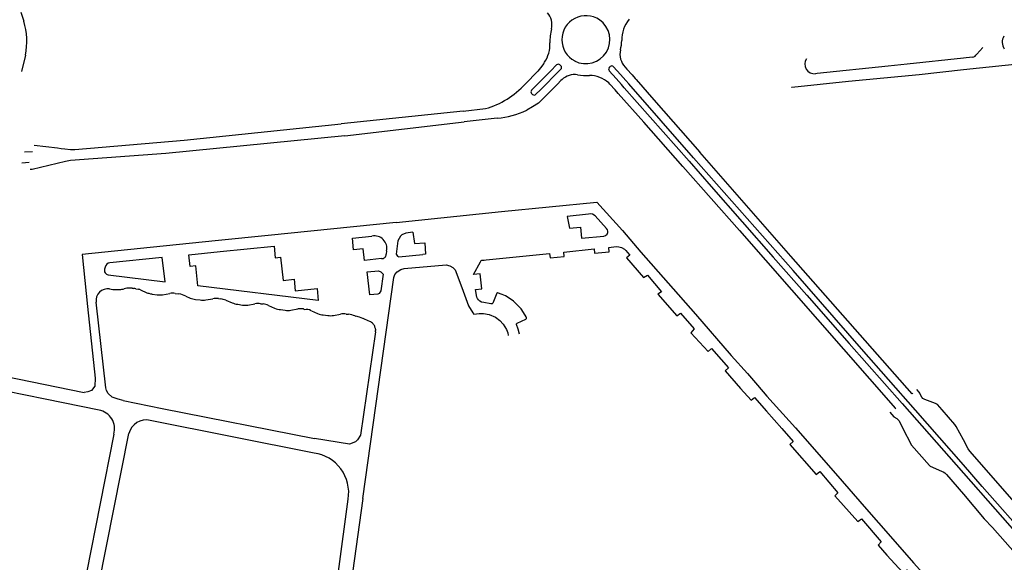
# Model space of a CAD drawing. Extents: x 148869 to 161638, y 453607 to 469810.
# Tile 1055 of 1056: x 159127.02 to 159131.15, y 459891.27 to 459893.55. Entities that reach past the tile are written whole.
import ezdxf

# ---------------------------------------------------------------- set-up
doc = ezdxf.new("R2010")
doc.units = 0
doc.layers.add('LKI_V01_KANTRIJWEG', color=252, linetype='CONTINUOUS')

msp = doc.modelspace()

# ---------------------------------------------------------------- linework, layer by layer
at = {"layer": 'LKI_V01_KANTRIJWEG'}
for p, q in [((159127.027, 459893.5811), (159127.0395, 459893.5432)), ((159127.027, 459893.5811), (159127.0395, 459893.5432)), ((159131.0645, 459893.4321), (159131.0394, 459893.4042)), ((159131.0645, 459893.4321), (159131.0394, 459893.4042)), ((159127.0462, 459893.4), (159127.0301, 459893.3322)), ((159127.0462, 459893.4), (159127.0301, 459893.3322)), ((159129.222, 459893.3651), (159129.2253, 459893.3708)), ((159129.222, 459893.3651), (159129.2253, 459893.3708)), ((159129.2758, 459893.3595), (159129.2517, 459893.3351)), ((159129.2758, 459893.3595), (159129.2517, 459893.3351)), ((159129.2899, 459893.36), (159129.2936, 459893.3558)), ((159129.2899, 459893.36), (159129.2936, 459893.3558)), ((159129.4974, 459893.3498), (159129.5008, 459893.353)), ((159129.4974, 459893.3498), (159129.5008, 459893.353)), ((159129.5151, 459893.3517), (159129.5442, 459893.3191)), ((159129.5151, 459893.3517), (159129.5442, 459893.3191)), ((159129.1437, 459893.2794), (159129.1965, 459893.3339)), ((159129.1437, 459893.2794), (159129.1965, 459893.3339)), ((159129.1706, 459893.2531), (159129.2235, 459893.3064)), ((159129.1706, 459893.2531), (159129.2235, 459893.3064)), ((159129.2235, 459893.3064), (159129.2371, 459893.3203)), ((159129.2235, 459893.3064), (159129.2371, 459893.3203)), ((159129.2371, 459893.3203), (159129.2517, 459893.3351)), ((159129.2371, 459893.3203), (159129.2517, 459893.3351)), ((159129.5442, 459893.3191), (159129.5664, 459893.2942)), ((159129.5442, 459893.3191), (159129.5664, 459893.2942)), ((159129.5664, 459893.2942), (159129.5788, 459893.2799)), ((159129.5664, 459893.2942), (159129.5788, 459893.2799)), ((159129.8499, 459892.9703), (159129.5788, 459893.2799)), ((159129.8499, 459892.9703), (159129.5788, 459893.2799)), ((159129.175, 459893.236), (159129.1711, 459893.2399)), ((159129.175, 459893.236), (159129.1711, 459893.2399)), ((159129.2082, 459893.2556), (159129.1893, 459893.2365)), ((159129.2082, 459893.2556), (159129.1893, 459893.2365)), ((159128.884, 459893.1654), (159128.9778, 459893.1766)), ((159128.884, 459893.1654), (159128.9778, 459893.1766)), ((159128.884, 459893.1654), (159128.3712, 459893.1127)), ((159128.884, 459893.1654), (159128.3712, 459893.1127)), ((159129.0265, 459893.1358), (159128.8876, 459893.1209)), ((159129.0265, 459893.1358), (159128.8876, 459893.1209)), ((159128.387, 459893.0619), (159128.8876, 459893.1209)), ((159128.387, 459893.0619), (159128.8876, 459893.1209)), ((159127.0765, 459892.9953), (159127.0426, 459892.9931)), ((159127.0765, 459892.9953), (159127.0426, 459892.9931)), ((159127.0615, 459892.9495), (159127.0314, 459892.9469)), ((159127.0615, 459892.9495), (159127.0314, 459892.9469)), ((159127.6245, 459892.5987), (159127.2847, 459892.5645)), ((159127.6245, 459892.5987), (159127.2847, 459892.5645)), ((159127.2847, 459892.5645), (159127.3075, 459892.3458)), ((159127.2847, 459892.5645), (159127.3075, 459892.3458)), ((159128.5623, 459892.5791), (159128.5604, 459892.5651)), ((159128.5623, 459892.5791), (159128.5604, 459892.5651)), ((159127.3817, 459892.5112), (159127.3784, 459892.5023)), ((159127.3817, 459892.5112), (159127.3784, 459892.5023)), ((159127.4192, 459892.4166), (159127.4249, 459892.4165)), ((159127.4192, 459892.4166), (159127.4249, 459892.4165)), ((159127.4249, 459892.4165), (159127.4307, 459892.4165)), ((159127.4249, 459892.4165), (159127.4307, 459892.4165)), ((159127.4307, 459892.4165), (159127.4322, 459892.4165)), ((159127.4307, 459892.4165), (159127.4322, 459892.4165)), ((159127.4322, 459892.4165), (159127.4426, 459892.4168)), ((159127.4322, 459892.4165), (159127.4426, 459892.4168)), ((159127.4826, 459892.4231), (159127.4721, 459892.4222)), ((159127.4826, 459892.4231), (159127.4721, 459892.4222)), ((159127.4868, 459892.4233), (159127.4826, 459892.4231)), ((159127.4868, 459892.4233), (159127.4826, 459892.4231)), ((159127.4947, 459892.4225), (159127.4868, 459892.4233)), ((159127.4947, 459892.4225), (159127.4868, 459892.4233)), ((159127.4947, 459892.4225), (159127.4962, 459892.4224)), ((159127.4947, 459892.4225), (159127.4962, 459892.4224)), ((159127.4962, 459892.4224), (159127.4998, 459892.422)), ((159127.4962, 459892.4224), (159127.4998, 459892.422)), ((159127.5056, 459892.4212), (159127.4998, 459892.422)), ((159127.5056, 459892.4212), (159127.4998, 459892.422)), ((159127.5093, 459892.4206), (159127.5056, 459892.4212)), ((159127.5093, 459892.4206), (159127.5056, 459892.4212)), ((159127.5093, 459892.4206), (159127.5197, 459892.4191)), ((159127.5093, 459892.4206), (159127.5197, 459892.4191)), ((159127.5244, 459892.4177), (159127.5197, 459892.4191)), ((159127.5244, 459892.4177), (159127.5197, 459892.4191)), ((159127.5289, 459892.4158), (159127.5561, 459892.4036)), ((159127.5289, 459892.4158), (159127.5561, 459892.4036)), ((159127.5561, 459892.4036), (159127.5602, 459892.4023)), ((159127.5561, 459892.4036), (159127.5602, 459892.4023)), ((159127.5602, 459892.4023), (159127.5643, 459892.4012)), ((159127.5602, 459892.4023), (159127.5643, 459892.4012)), ((159127.5643, 459892.4012), (159127.5715, 459892.3995)), ((159127.5643, 459892.4012), (159127.5715, 459892.3995)), ((159127.5787, 459892.3981), (159127.5988, 459892.395)), ((159127.5787, 459892.3981), (159127.5988, 459892.395)), ((159127.622, 459892.3951), (159127.6519, 459892.4006)), ((159127.622, 459892.3951), (159127.6519, 459892.4006)), ((159127.6756, 459892.4009), (159127.6906, 459892.3988)), ((159127.6756, 459892.4009), (159127.6906, 459892.3988)), ((159127.7194, 459892.3893), (159127.7374, 459892.3812)), ((159127.7194, 459892.3893), (159127.7374, 459892.3812)), ((159127.7601, 459892.3754), (159127.7801, 459892.3731)), ((159127.7601, 459892.3754), (159127.7801, 459892.3731)), ((159127.8035, 459892.3735), (159127.8331, 459892.3784)), ((159127.8035, 459892.3735), (159127.8331, 459892.3784)), ((159127.8565, 459892.3792), (159127.8668, 459892.3778)), ((159127.8565, 459892.3792), (159127.8668, 459892.3778)), ((159127.887, 459892.3725), (159127.9145, 459892.3613)), ((159127.887, 459892.3725), (159127.9145, 459892.3613)), ((159127.9375, 459892.3549), (159127.9573, 459892.3515)), ((159127.9375, 459892.3549), (159127.9573, 459892.3515)), ((159127.9805, 459892.3518), (159128.0099, 459892.3571)), ((159127.9805, 459892.3518), (159128.0099, 459892.3571)), ((159128.0337, 459892.3575), (159128.0438, 459892.3564)), ((159128.0337, 459892.3575), (159128.0438, 459892.3564)), ((159128.0664, 459892.3505), (159128.0923, 459892.3387)), ((159128.0664, 459892.3505), (159128.0923, 459892.3387)), ((159128.1172, 459892.3329), (159128.1364, 459892.3298)), ((159128.1172, 459892.3329), (159128.1364, 459892.3298)), ((159128.1601, 459892.3302), (159128.1894, 459892.3354)), ((159128.1601, 459892.3302), (159128.1894, 459892.3354)), ((159128.2131, 459892.3357), (159128.217, 459892.3325)), ((159128.2131, 459892.3357), (159128.217, 459892.3325)), ((159128.2465, 459892.3283), (159128.273, 459892.3162)), ((159128.2465, 459892.3283), (159128.273, 459892.3162)), ((159128.2963, 459892.3106), (159128.316, 459892.308)), ((159128.2963, 459892.3106), (159128.316, 459892.308)), ((159128.3398, 459892.3085), (159128.3687, 459892.3137)), ((159128.3398, 459892.3085), (159128.3687, 459892.3137)), ((159128.3925, 459892.3142), (159128.4022, 459892.3131)), ((159128.3925, 459892.3142), (159128.4022, 459892.3131)), ((159128.4296, 459892.3066), (159128.433, 459892.3053)), ((159128.4296, 459892.3066), (159128.433, 459892.3053)), ((159128.4481, 459892.3006), (159128.433, 459892.3053)), ((159128.4481, 459892.3006), (159128.433, 459892.3053)), ((159128.463, 459892.2953), (159128.4481, 459892.3006)), ((159128.463, 459892.2953), (159128.4481, 459892.3006)), ((159128.5154, 459892.24), (159128.5161, 459892.2451)), ((159128.5154, 459892.24), (159128.5161, 459892.2451)), ((159128.5158, 459892.2502), (159128.5161, 459892.2451)), ((159128.5158, 459892.2502), (159128.5161, 459892.2451)), ((159126.9589, 459892.0531), (159127.2928, 459891.9846)), ((159126.9589, 459892.0531), (159127.2928, 459891.9846)), ((159128.2578, 459891.7303), (159127.5704, 459891.868)), ((159128.2578, 459891.7303), (159127.5704, 459891.868)), ((159127.334, 459891.0726), (159127.4808, 459891.8124)), ((159127.334, 459891.0726), (159127.4808, 459891.8124)), ((159130.9831, 459891.6458), (159131.2516, 459891.3403)), ((159130.9831, 459891.6458), (159131.2516, 459891.3403)), ((159128.4621, 459891.5393), (159128.3761, 459890.9133)), ((159128.4621, 459891.5393), (159128.3761, 459890.9133))]:
    msp.add_line(p, q, dxfattribs=at)
for points in [[(159130.9831, 459893.3877), (159130.7475, 459893.3634), (159130.6677, 459893.3547), (159130.3701, 459893.3235), (159130.3622, 459893.3226)], [(159130.9831, 459893.3877), (159130.7475, 459893.3634), (159130.6677, 459893.3547), (159130.3701, 459893.3235), (159130.3622, 459893.3226)], [(159131.8152, 459893.408), (159131.7336, 459893.406), (159131.6197, 459893.3985), (159131.4138, 459893.3817), (159131.2663, 459893.3684), (159130.9831, 459893.3395)], [(159131.8152, 459893.408), (159131.7336, 459893.406), (159131.6197, 459893.3985), (159131.4138, 459893.3817), (159131.2663, 459893.3684), (159130.9831, 459893.3395)], [(159131.0224, 459893.3923), (159130.9942, 459893.3889), (159130.9831, 459893.3877)], [(159131.0224, 459893.3923), (159130.9942, 459893.3889), (159130.9831, 459893.3877)], [(159129.222, 459893.3651), (159129.2079, 459893.3479), (159129.1965, 459893.3339)], [(159129.222, 459893.3651), (159129.2079, 459893.3479), (159129.1965, 459893.3339)], [(159129.294, 459893.3418), (159129.2698, 459893.3177), (159129.2547, 459893.3026), (159129.2414, 459893.289), (159129.2082, 459893.2556)], [(159129.294, 459893.3418), (159129.2698, 459893.3177), (159129.2547, 459893.3026), (159129.2414, 459893.289), (159129.2082, 459893.2556)], [(159129.563, 459893.3504), (159129.5706, 459893.3424), (159129.5925, 459893.3175), (159129.6051, 459893.303), (159129.6092, 459893.2984), (159129.6844, 459893.2125), (159129.8769, 459892.9934)], [(159129.563, 459893.3504), (159129.5706, 459893.3424), (159129.5925, 459893.3175), (159129.6051, 459893.303), (159129.6092, 459893.2984), (159129.6844, 459893.2125), (159129.8769, 459892.9934)], [(159129.832, 459892.9561), (159129.5601, 459893.2633), (159129.5477, 459893.2774), (159129.5258, 459893.3026), (159129.4965, 459893.3355)], [(159129.832, 459892.9561), (159129.5601, 459893.2633), (159129.5477, 459893.2774), (159129.5258, 459893.3026), (159129.4965, 459893.3355)], [(159130.9831, 459893.3395), (159130.7974, 459893.3185), (159130.501, 459893.2894), (159130.2629, 459893.2644), (159130.262, 459893.2643)], [(159130.9831, 459893.3395), (159130.7974, 459893.3185), (159130.501, 459893.2894), (159130.2629, 459893.2644), (159130.262, 459893.2643)], [(159129.2987, 459893.2981), (159129.2939, 459893.2937), (159129.2791, 459893.2787), (159129.2659, 459893.2653), (159129.2322, 459893.2317)], [(159129.2987, 459893.2981), (159129.2939, 459893.2937), (159129.2791, 459893.2787), (159129.2659, 459893.2653), (159129.2322, 459893.2317)], [(159129.8056, 459892.9329), (159129.6423, 459893.1197), (159129.5345, 459893.2397), (159129.5211, 459893.2549), (159129.4988, 459893.2795), (159129.4945, 459893.284)], [(159129.8056, 459892.9329), (159129.6423, 459893.1197), (159129.5345, 459893.2397), (159129.5211, 459893.2549), (159129.4988, 459893.2795), (159129.4945, 459893.284)], [(159129.2322, 459893.2317), (159129.2075, 459893.2058), (159129.1998, 459893.1989), (159129.1746, 459893.1835), (159129.1505, 459893.1699)], [(159129.2322, 459893.2317), (159129.2075, 459893.2058), (159129.1998, 459893.1989), (159129.1746, 459893.1835), (159129.1505, 459893.1699)], [(159127.2354, 459893.0053), (159127.2544, 459893.0044), (159127.7129, 459893.0437), (159128.3712, 459893.1127)], [(159127.2354, 459893.0053), (159127.2544, 459893.0044), (159127.7129, 459893.0437), (159128.3712, 459893.1127)], [(159128.387, 459893.0619), (159127.6359, 459892.9883), (159127.2356, 459892.9586)], [(159128.387, 459893.0619), (159127.6359, 459892.9883), (159127.2356, 459892.9586)], [(159127.0835, 459893.0222), (159127.1811, 459893.0111), (159127.1969, 459893.0093), (159127.2115, 459893.0076), (159127.2354, 459893.0053)], [(159127.0835, 459893.0222), (159127.1811, 459893.0111), (159127.1969, 459893.0093), (159127.2115, 459893.0076), (159127.2354, 459893.0053)], [(159130.9831, 459891.6811), (159130.7818, 459891.911), (159130.5558, 459892.1679), (159130.2694, 459892.4962), (159129.8499, 459892.9703)], [(159130.9831, 459891.6811), (159130.7818, 459891.911), (159130.5558, 459892.1679), (159130.2694, 459892.4962), (159129.8499, 459892.9703)], [(159130.7717, 459891.9817), (159130.7678, 459891.9789), (159130.2587, 459892.5574), (159129.8769, 459892.9934)], [(159130.7717, 459891.9817), (159130.7678, 459891.9789), (159130.2587, 459892.5574), (159129.8769, 459892.9934)], [(159127.2356, 459892.9586), (159127.2151, 459892.9541), (159127.0746, 459892.9213), (159127.067, 459892.9201)], [(159127.2356, 459892.9586), (159127.2151, 459892.9541), (159127.0746, 459892.9213), (159127.067, 459892.9201)], [(159129.8056, 459892.9329), (159130.0431, 459892.6643), (159130.6977, 459891.9178), (159130.695, 459891.9164)], [(159129.8056, 459892.9329), (159130.0431, 459892.6643), (159130.6977, 459891.9178), (159130.695, 459891.9164)], [(159129.832, 459892.9561), (159129.9248, 459892.8489), (159130.1846, 459892.5524), (159130.3267, 459892.3931), (159130.504, 459892.1909), (159130.7263, 459891.9386), (159130.9831, 459891.6458)], [(159129.832, 459892.9561), (159129.9248, 459892.8489), (159130.1846, 459892.5524), (159130.3267, 459892.3931), (159130.504, 459892.1909), (159130.7263, 459891.9386), (159130.9831, 459891.6458)], [(159128.602, 459892.6987), (159129.0444, 459892.7442), (159129.4454, 459892.7842), (159129.5519, 459892.6641), (159129.6299, 459892.5741)], [(159128.602, 459892.6987), (159129.0444, 459892.7442), (159129.4454, 459892.7842), (159129.5519, 459892.6641), (159129.6299, 459892.5741)], [(159129.3808, 459892.6322), (159129.474, 459892.6408), (159129.4815, 459892.6432), (159129.4876, 459892.6493), (159129.4906, 459892.6557), (159129.4912, 459892.6624), (159129.4901, 459892.667), (159129.4859, 459892.6733), (159129.4384, 459892.7261), (159129.426, 459892.7329), (159129.4179, 459892.7341), (159129.4092, 459892.7336), (159129.3209, 459892.7242), (159129.3294, 459892.6751), (159129.3758, 459892.6789), (159129.3808, 459892.6322)], [(159129.3808, 459892.6322), (159129.474, 459892.6408), (159129.4815, 459892.6432), (159129.4876, 459892.6493), (159129.4906, 459892.6557), (159129.4912, 459892.6624), (159129.4901, 459892.667), (159129.4859, 459892.6733), (159129.4384, 459892.7261), (159129.426, 459892.7329), (159129.4179, 459892.7341), (159129.4092, 459892.7336), (159129.3209, 459892.7242), (159129.3294, 459892.6751), (159129.3758, 459892.6789), (159129.3808, 459892.6322)], [(159128.602, 459892.6987), (159128.065, 459892.6437), (159127.8565, 459892.6229), (159127.6245, 459892.5987)], [(159128.602, 459892.6987), (159128.065, 459892.6437), (159127.8565, 459892.6229), (159127.6245, 459892.5987)], [(159128.5415, 459892.5469), (159128.469, 459892.5392), (159128.4638, 459892.5876), (159128.4236, 459892.5834), (159128.4186, 459892.6326), (159128.5009, 459892.6414)], [(159128.5415, 459892.5469), (159128.469, 459892.5392), (159128.4638, 459892.5876), (159128.4236, 459892.5834), (159128.4186, 459892.6326), (159128.5009, 459892.6414)], [(159128.6731, 459892.6577), (159128.6433, 459892.654), (159128.6259, 459892.647), (159128.6211, 459892.641), (159128.609, 459892.6209), (159128.6027, 459892.565), (159128.6077, 459892.5576), (159128.6142, 459892.5538), (159128.7148, 459892.5635)], [(159128.6731, 459892.6577), (159128.6433, 459892.654), (159128.6259, 459892.647), (159128.6211, 459892.641), (159128.609, 459892.6209), (159128.6027, 459892.565), (159128.6077, 459892.5576), (159128.6142, 459892.5538), (159128.7148, 459892.5635)], [(159128.6731, 459892.6577), (159128.6798, 459892.6099), (159128.7226, 459892.6126), (159128.7262, 459892.5652), (159128.7148, 459892.5635)], [(159128.6731, 459892.6577), (159128.6798, 459892.6099), (159128.7226, 459892.6126), (159128.7262, 459892.5652), (159128.7148, 459892.5635)], [(159128.1739, 459892.4601), (159128.1786, 459892.4116), (159128.2703, 459892.4212), (159128.2754, 459892.3716), (159127.7707, 459892.4331), (159127.7617, 459892.5165), (159127.7382, 459892.5143), (159127.7327, 459892.5624), (159127.8636, 459892.5767), (159128.09, 459892.599), (159128.0944, 459892.5499), (159128.1174, 459892.5531), (159128.1228, 459892.5037), (159128.1281, 459892.4553), (159128.1739, 459892.4601)], [(159128.1739, 459892.4601), (159128.1786, 459892.4116), (159128.2703, 459892.4212), (159128.2754, 459892.3716), (159127.7707, 459892.4331), (159127.7617, 459892.5165), (159127.7382, 459892.5143), (159127.7327, 459892.5624), (159127.8636, 459892.5767), (159128.09, 459892.599), (159128.0944, 459892.5499), (159128.1174, 459892.5531), (159128.1228, 459892.5037), (159128.1281, 459892.4553), (159128.1739, 459892.4601)], [(159128.9998, 459892.3576), (159128.9704, 459892.362), (159128.9609, 459892.3644), (159128.954, 459892.3677), (159128.9478, 459892.3736), (159128.9438, 459892.379), (159128.9408, 459892.3843), (159128.9359, 459892.4168), (159128.9619, 459892.4197), (159128.9548, 459892.4825), (159128.9273, 459892.4801), (159128.9558, 459892.533), (159128.9595, 459892.5387), (159128.9622, 459892.5403), (159128.9719, 459892.5405), (159128.98, 459892.542), (159129.2457, 459892.5682), (159129.2482, 459892.5497), (159129.3077, 459892.5558), (159129.3069, 459892.5743), (159129.4334, 459892.5872), (159129.4356, 459892.5692), (159129.4959, 459892.5755), (159129.4957, 459892.5937), (159129.5254, 459892.597)], [(159128.9998, 459892.3576), (159128.9704, 459892.362), (159128.9609, 459892.3644), (159128.954, 459892.3677), (159128.9478, 459892.3736), (159128.9438, 459892.379), (159128.9408, 459892.3843), (159128.9359, 459892.4168), (159128.9619, 459892.4197), (159128.9548, 459892.4825), (159128.9273, 459892.4801), (159128.9558, 459892.533), (159128.9595, 459892.5387), (159128.9622, 459892.5403), (159128.9719, 459892.5405), (159128.98, 459892.542), (159129.2457, 459892.5682), (159129.2482, 459892.5497), (159129.3077, 459892.5558), (159129.3069, 459892.5743), (159129.4334, 459892.5872), (159129.4356, 459892.5692), (159129.4959, 459892.5755), (159129.4957, 459892.5937), (159129.5254, 459892.597)], [(159129.5254, 459892.597), (159129.5376, 459892.5962), (159129.5489, 459892.5928), (159129.5602, 459892.587), (159129.5661, 459892.5813), (159129.5735, 459892.5722), (159129.5836, 459892.5619), (159129.5695, 459892.5496)], [(159129.5254, 459892.597), (159129.5376, 459892.5962), (159129.5489, 459892.5928), (159129.5602, 459892.587), (159129.5661, 459892.5813), (159129.5735, 459892.5722), (159129.5836, 459892.5619), (159129.5695, 459892.5496)], [(159129.6299, 459892.5741), (159129.8589, 459892.3132), (159130.0091, 459892.1402), (159130.0772, 459892.0649), (159130.1195, 459892.0163), (159130.1583, 459891.9697), (159130.2782, 459891.8359), (159130.4559, 459891.6339), (159130.5663, 459891.5061), (159130.6876, 459891.3687), (159130.7737, 459891.2698), (159130.8508, 459891.1841), (159130.8795, 459891.151)], [(159129.6299, 459892.5741), (159129.8589, 459892.3132), (159130.0091, 459892.1402), (159130.0772, 459892.0649), (159130.1195, 459892.0163), (159130.1583, 459891.9697), (159130.2782, 459891.8359), (159130.4559, 459891.6339), (159130.5663, 459891.5061), (159130.6876, 459891.3687), (159130.7737, 459891.2698), (159130.8508, 459891.1841), (159130.8795, 459891.151)], [(159127.3937, 459892.4792), (159127.6324, 459892.4499), (159127.6209, 459892.5513), (159127.4006, 459892.5287)], [(159127.3937, 459892.4792), (159127.6324, 459892.4499), (159127.6209, 459892.5513), (159127.4006, 459892.5287)], [(159128.4621, 459891.5393), (159128.5925, 459892.4681), (159128.5976, 459892.4806), (159128.6074, 459892.491), (159128.6217, 459892.5015), (159128.6355, 459892.5055), (159128.8129, 459892.5213), (159128.828, 459892.5166), (159128.8405, 459892.509), (159128.8498, 459892.4996), (159128.8777, 459892.4251)], [(159128.4621, 459891.5393), (159128.5925, 459892.4681), (159128.5976, 459892.4806), (159128.6074, 459892.491), (159128.6217, 459892.5015), (159128.6355, 459892.5055), (159128.8129, 459892.5213), (159128.828, 459892.5166), (159128.8405, 459892.509), (159128.8498, 459892.4996), (159128.8777, 459892.4251)], [(159129.5695, 459892.5496), (159129.6412, 459892.4669), (159129.6567, 459892.4777), (159129.7166, 459892.4076), (159129.7011, 459892.3972), (159129.7807, 459892.3071), (159129.7957, 459892.3183), (159129.8538, 459892.2525), (159129.839, 459892.2351), (159129.9115, 459892.1575), (159129.9267, 459892.1693), (159129.9662, 459892.1234), (159129.997, 459892.089), (159129.984, 459892.0764), (159130.0481, 459892.0019), (159130.0922, 459891.9528), (159130.1068, 459891.9644), (159130.1575, 459891.906), (159130.2215, 459891.834), (159130.2685, 459891.7798), (159130.2554, 459891.7667), (159130.3648, 459891.6404), (159130.3812, 459891.6527), (159130.4569, 459891.5632), (159130.4437, 459891.5511), (159130.5398, 459891.4428), (159130.556, 459891.4553), (159130.6387, 459891.358), (159130.6252, 459891.3447)], [(159129.5695, 459892.5496), (159129.6412, 459892.4669), (159129.6567, 459892.4777), (159129.7166, 459892.4076), (159129.7011, 459892.3972), (159129.7807, 459892.3071), (159129.7957, 459892.3183), (159129.8538, 459892.2525), (159129.839, 459892.2351), (159129.9115, 459892.1575), (159129.9267, 459892.1693), (159129.9662, 459892.1234), (159129.997, 459892.089), (159129.984, 459892.0764), (159130.0481, 459892.0019), (159130.0922, 459891.9528), (159130.1068, 459891.9644), (159130.1575, 459891.906), (159130.2215, 459891.834), (159130.2685, 459891.7798), (159130.2554, 459891.7667), (159130.3648, 459891.6404), (159130.3812, 459891.6527), (159130.4569, 459891.5632), (159130.4437, 459891.5511), (159130.5398, 459891.4428), (159130.556, 459891.4553), (159130.6387, 459891.358), (159130.6252, 459891.3447)], [(159128.492, 459892.3948), (159128.4801, 459892.4917), (159128.5283, 459892.4955), (159128.5385, 459892.4918), (159128.5484, 459892.4808), (159128.5387, 459892.411), (159128.5312, 459892.4006), (159128.526, 459892.3978), (159128.492, 459892.3948)], [(159128.492, 459892.3948), (159128.4801, 459892.4917), (159128.5283, 459892.4955), (159128.5385, 459892.4918), (159128.5484, 459892.4808), (159128.5387, 459892.411), (159128.5312, 459892.4006), (159128.526, 459892.3978), (159128.492, 459892.3948)], [(159127.3991, 459892.4193), (159127.4138, 459892.4178), (159127.4192, 459892.4166)], [(159127.3991, 459892.4193), (159127.4138, 459892.4178), (159127.4192, 459892.4166)], [(159128.8777, 459892.4251), (159128.9068, 459892.3488), (159128.9245, 459892.3189), (159128.9289, 459892.3135), (159128.9505, 459892.3165), (159128.9687, 459892.3165), (159128.9934, 459892.3129), (159129.0189, 459892.3017), (159129.0383, 459892.2871), (159129.0522, 459892.2721), (159129.0653, 459892.2487), (159129.0711, 459892.2347), (159129.0732, 459892.2238)], [(159128.8777, 459892.4251), (159128.9068, 459892.3488), (159128.9245, 459892.3189), (159128.9289, 459892.3135), (159128.9505, 459892.3165), (159128.9687, 459892.3165), (159128.9934, 459892.3129), (159129.0189, 459892.3017), (159129.0383, 459892.2871), (159129.0522, 459892.2721), (159129.0653, 459892.2487), (159129.0711, 459892.2347), (159129.0732, 459892.2238)], [(159129.0764, 459892.3812), (159129.0609, 459892.39), (159129.0478, 459892.3956), (159129.0275, 459892.4029), (159129.0258, 459892.4029), (159129.0251, 459892.402), (159129.0079, 459892.3591), (159129.0052, 459892.3572), (159128.9998, 459892.3576)], [(159129.0764, 459892.3812), (159129.0609, 459892.39), (159129.0478, 459892.3956), (159129.0275, 459892.4029), (159129.0258, 459892.4029), (159129.0251, 459892.402), (159129.0079, 459892.3591), (159129.0052, 459892.3572), (159128.9998, 459892.3576)], [(159127.4568, 459891.951), (159127.4352, 459891.9564), (159127.4104, 459891.9654), (159127.3938, 459891.9809), (159127.3864, 459891.9934), (159127.3835, 459892.0043), (159127.3433, 459892.3645)], [(159127.4568, 459891.951), (159127.4352, 459891.9564), (159127.4104, 459891.9654), (159127.3938, 459891.9809), (159127.3864, 459891.9934), (159127.3835, 459892.0043), (159127.3433, 459892.3645)], [(159129.1195, 459892.23), (159129.115, 459892.2503), (159129.1077, 459892.2704), (159129.1075, 459892.2723), (159129.1081, 459892.2737), (159129.11, 459892.2758), (159129.1463, 459892.2923), (159129.1486, 459892.294), (159129.1499, 459892.2956), (159129.1499, 459892.2985), (159129.1484, 459892.3026), (159129.1375, 459892.3211), (159129.1278, 459892.3353), (159129.1136, 459892.3505), (159129.0944, 459892.368), (159129.0764, 459892.3812)], [(159129.1195, 459892.23), (159129.115, 459892.2503), (159129.1077, 459892.2704), (159129.1075, 459892.2723), (159129.1081, 459892.2737), (159129.11, 459892.2758), (159129.1463, 459892.2923), (159129.1486, 459892.294), (159129.1499, 459892.2956), (159129.1499, 459892.2985), (159129.1484, 459892.3026), (159129.1375, 459892.3211), (159129.1278, 459892.3353), (159129.1136, 459892.3505), (159129.0944, 459892.368), (159129.0764, 459892.3812)], [(159127.3075, 459892.3458), (159127.3386, 459892.0449), (159127.3371, 459892.0118), (159127.3239, 459891.9931), (159127.3088, 459891.9875), (159127.2928, 459891.9846)], [(159127.3075, 459892.3458), (159127.3386, 459892.0449), (159127.3371, 459892.0118), (159127.3239, 459891.9931), (159127.3088, 459891.9875), (159127.2928, 459891.9846)], [(159128.5151, 459892.2392), (159128.4524, 459891.8057), (159128.4409, 459891.7856), (159128.4318, 459891.7778), (159128.4068, 459891.7676), (159128.2594, 459891.7912)], [(159128.5151, 459892.2392), (159128.4524, 459891.8057), (159128.4409, 459891.7856), (159128.4318, 459891.7778), (159128.4068, 459891.7676), (159128.2594, 459891.7912)], [(159127.3554, 459891.911), (159127.1296, 459891.9564), (159126.9643, 459891.9908)], [(159127.3554, 459891.911), (159127.1296, 459891.9564), (159126.9643, 459891.9908)], [(159130.9831, 459891.7866), (159130.9533, 459891.8417), (159130.9471, 459891.8502), (159130.8941, 459891.9121), (159130.8744, 459891.9339), (159130.8663, 459891.9389), (159130.8214, 459891.9552), (159130.8135, 459891.9602), (159130.8083, 459891.9659), (159130.8034, 459891.9756), (159130.8009, 459891.9816), (159130.7973, 459891.9868), (159130.7875, 459891.9976)], [(159130.9831, 459891.7866), (159130.9533, 459891.8417), (159130.9471, 459891.8502), (159130.8941, 459891.9121), (159130.8744, 459891.9339), (159130.8663, 459891.9389), (159130.8214, 459891.9552), (159130.8135, 459891.9602), (159130.8083, 459891.9659), (159130.8034, 459891.9756), (159130.8009, 459891.9816), (159130.7973, 459891.9868), (159130.7875, 459891.9976)], [(159127.4568, 459891.951), (159127.6197, 459891.9177), (159128.2594, 459891.7912)], [(159127.4568, 459891.951), (159127.6197, 459891.9177), (159128.2594, 459891.7912)], [(159130.6749, 459891.9025), (159130.6917, 459891.8827), (159130.7044, 459891.8763), (159130.7138, 459891.8663), (159130.7278, 459891.8362), (159130.7657, 459891.7645), (159130.8413, 459891.6781), (159130.8443, 459891.6761), (159130.8915, 459891.6548), (159130.899, 459891.6519), (159130.9049, 459891.6479), (159130.9123, 459891.6402), (159130.9831, 459891.5576)], [(159130.6749, 459891.9025), (159130.6917, 459891.8827), (159130.7044, 459891.8763), (159130.7138, 459891.8663), (159130.7278, 459891.8362), (159130.7657, 459891.7645), (159130.8413, 459891.6781), (159130.8443, 459891.6761), (159130.8915, 459891.6548), (159130.899, 459891.6519), (159130.9049, 459891.6479), (159130.9123, 459891.6402), (159130.9831, 459891.5576)], [(159127.4171, 459891.81), (159127.2454, 459890.9372), (159127.3336, 459890.9192), (159127.3354, 459890.9183), (159127.3365, 459890.9172), (159127.3372, 459890.9156), (159127.3372, 459890.9129), (159127.3299, 459890.8725), (159127.5524, 459890.8292), (159127.5608, 459890.8712), (159127.5633, 459890.8732), (159127.5649, 459890.8738), (159127.7133, 459890.8472)], [(159127.4171, 459891.81), (159127.2454, 459890.9372), (159127.3336, 459890.9192), (159127.3354, 459890.9183), (159127.3365, 459890.9172), (159127.3372, 459890.9156), (159127.3372, 459890.9129), (159127.3299, 459890.8725), (159127.5524, 459890.8292), (159127.5608, 459890.8712), (159127.5633, 459890.8732), (159127.5649, 459890.8738), (159127.7133, 459890.8472)], [(159131.2172, 459891.502), (159131.0099, 459891.7386), (159131.0029, 459891.7488), (159130.9831, 459891.7866)], [(159131.2172, 459891.502), (159131.0099, 459891.7386), (159131.0029, 459891.7488), (159130.9831, 459891.7866)], [(159131.265, 459891.3615), (159131.0624, 459891.5905), (159130.9831, 459891.6811)], [(159131.265, 459891.3615), (159131.0624, 459891.5905), (159130.9831, 459891.6811)], [(159128.3081, 459890.8734), (159128.3604, 459891.2331), (159128.401, 459891.5373)], [(159128.3081, 459890.8734), (159128.3604, 459891.2331), (159128.401, 459891.5373)], [(159130.9831, 459891.5576), (159131.0711, 459891.4548), (159131.1053, 459891.4184)], [(159130.9831, 459891.5576), (159131.0711, 459891.4548), (159131.1053, 459891.4184)], [(159131.0355, 459890.8254), (159131.0898, 459890.9058), (159131.1619, 459891.0075), (159131.2547, 459891.1474), (159131.2693, 459891.1713), (159131.275, 459891.1915), (159131.2747, 459891.2071), (159131.2708, 459891.2228), (159131.2638, 459891.2383), (159131.247, 459891.2585), (159131.2324, 459891.2744), (159131.1053, 459891.4184)], [(159131.0355, 459890.8254), (159131.0898, 459890.9058), (159131.1619, 459891.0075), (159131.2547, 459891.1474), (159131.2693, 459891.1713), (159131.275, 459891.1915), (159131.2747, 459891.2071), (159131.2708, 459891.2228), (159131.2638, 459891.2383), (159131.247, 459891.2585), (159131.2324, 459891.2744), (159131.1053, 459891.4184)], [(159130.6252, 459891.3447), (159130.6622, 459891.3027), (159130.7289, 459891.229), (159130.7455, 459891.241), (159130.7648, 459891.2137), (159130.7798, 459891.1967)], [(159130.6252, 459891.3447), (159130.6622, 459891.3027), (159130.7289, 459891.229), (159130.7455, 459891.241), (159130.7648, 459891.2137), (159130.7798, 459891.1967)]]:
    msp.add_lwpolyline(points, dxfattribs=at)
for centre, radius, start, end in [((159129.1797, 459893.5282), 0.0767, 347.1604, 41.2073), ((159129.1797, 459893.5282), 0.0767, 347.1604, 41.2073), ((159129.3986, 459893.4656), 0.1008, 55.2832, 242.3272), ((159129.3986, 459893.4656), 0.1008, 55.2832, 242.3272), ((159129.6943, 459893.462), 0.145, 142.1174, 179.8098), ((159129.6943, 459893.462), 0.145, 142.1174, 179.8098), ((159126.7775, 459893.4592), 0.2751, 347.6849, 17.7658), ((159126.7775, 459893.4592), 0.2751, 347.6849, 17.7658), ((159129.4452, 459893.4604), 0.1974, 165.1199, 182.5072), ((159129.4452, 459893.4604), 0.1974, 165.1199, 182.5072), ((159129.3988, 459893.4654), 0.1008, 242.1347, 55.4758), ((159129.3988, 459893.4654), 0.1008, 242.1347, 55.4758), ((159131.1959, 459893.4549), 0.0496, 149.1026, 181.8403), ((159131.1959, 459893.4549), 0.0496, 149.1026, 181.8403), ((159129.1076, 459893.4474), 0.1405, 326.9722, 1.8125), ((159129.1076, 459893.4474), 0.1405, 326.9722, 1.8125), ((159129.3997, 459893.4645), 0.1496, 343.9608, 359.2496), ((159129.3997, 459893.4645), 0.1496, 343.9608, 359.2496), ((159131.1959, 459893.4547), 0.0496, 181.6392, 214.3623), ((159131.1959, 459893.4547), 0.0496, 181.6392, 214.3623), ((159129.6253, 459893.4061), 0.0836, 168.2582, 221.7968), ((159129.6253, 459893.4061), 0.0836, 168.2582, 221.7968), ((159130.3578, 459893.3628), 0.0404, 146.3634, 276.2538), ((159130.3578, 459893.3628), 0.0404, 146.3634, 276.2538), ((159131.0155, 459893.4201), 0.0287, 283.8998, 326.2882), ((159131.0155, 459893.4201), 0.0287, 283.8998, 326.2882), ((159129.2831, 459893.3527), 0.01, 47.1702, 137.126), ((159129.2831, 459893.3527), 0.01, 47.1702, 137.126), ((159129.2864, 459893.3487), 0.0102, 317.8745, 44.9119), ((159129.2864, 459893.3487), 0.0102, 317.8745, 44.9119), ((159129.5038, 459893.3423), 0.00992, 130.58, 222.6776), ((159129.5038, 459893.3423), 0.00992, 130.58, 222.6776), ((159129.5074, 459893.3458), 0.00969, 37.3068, 132.5145), ((159129.5074, 459893.3458), 0.00969, 37.3068, 132.5145), ((159129.351, 459893.244), 0.0753, 80.3262, 134.0847), ((159129.351, 459893.244), 0.0753, 80.3262, 134.0847), ((159129.4002, 459893.5007), 0.1861, 258.6913, 274.0453), ((159129.4002, 459893.5007), 0.1861, 258.6913, 274.0453), ((159129.4155, 459893.199), 0.1161, 47.1009, 91.0834), ((159129.4155, 459893.199), 0.1161, 47.1009, 91.0834), ((159128.8839, 459893.5135), 0.3497, 285.5724, 317.9918), ((159128.8839, 459893.5135), 0.3497, 285.5724, 317.9918), ((159129.1779, 459893.2468), 0.00963, 139.1373, 225.4717), ((159129.1779, 459893.2468), 0.00963, 139.1373, 225.4717), ((159129.1819, 459893.2432), 0.00997, 226.018, 317.7469), ((159129.1819, 459893.2432), 0.00997, 226.018, 317.7469), ((159128.9871, 459893.5218), 0.388, 275.8337, 294.9087), ((159128.9871, 459893.5218), 0.388, 275.8337, 294.9087), ((159128.5109, 459892.5898), 0.0525, 348.2648, 100.9098), ((159128.5109, 459892.5898), 0.0525, 348.2648, 100.9098), ((159128.5427, 459892.5646), 0.0178, 266.2591, 1.4266), ((159128.5427, 459892.5646), 0.0178, 266.2591, 1.4266), ((159127.4008, 459892.5095), 0.0191, 90.3452, 175.0987), ((159127.4008, 459892.5095), 0.0191, 90.3452, 175.0987), ((159127.396, 459892.4973), 0.0183, 164.2416, 262.7715), ((159127.396, 459892.4973), 0.0183, 164.2416, 262.7715), ((159127.3911, 459892.3716), 0.0483, 80.5059, 188.4266), ((159127.3911, 459892.3716), 0.0483, 80.5059, 188.4266), ((159127.4289, 459892.5456), 0.1296, 276.066, 284.0675), ((159127.4289, 459892.5456), 0.1296, 276.066, 284.0675), ((159127.479, 459892.3531), 0.0694, 95.6823, 105.5864), ((159127.479, 459892.3531), 0.0694, 95.6823, 105.5864), ((159127.5173, 459892.3937), 0.025, 62.2178, 73.393), ((159127.5173, 459892.3937), 0.025, 62.2178, 73.393), ((159127.5867, 459892.4608), 0.0631, 256.0749, 262.7433), ((159127.5867, 459892.4608), 0.0631, 256.0749, 262.7433), ((159127.6101, 459892.4593), 0.0652, 260.0008, 280.4931), ((159127.6101, 459892.4593), 0.0652, 260.0008, 280.4931), ((159127.665, 459892.3075), 0.094, 83.5306, 98.0165), ((159127.665, 459892.3075), 0.094, 83.5306, 98.0165), ((159127.667, 459892.2797), 0.1215, 64.4483, 78.7775), ((159127.667, 459892.2797), 0.1215, 64.4483, 78.7775), ((159127.7668, 459892.4485), 0.0734, 246.4205, 264.7705), ((159127.7668, 459892.4485), 0.0734, 246.4205, 264.7705), ((159127.7909, 459892.4445), 0.0722, 261.4296, 280.0877), ((159127.7909, 459892.4445), 0.0722, 261.4296, 280.0877), ((159127.8483, 459892.2793), 0.1002, 85.2787, 98.688), ((159127.8483, 459892.2793), 0.1002, 85.2787, 98.688), ((159127.8484, 459892.2663), 0.113, 70.0532, 80.6193), ((159127.8484, 459892.2663), 0.113, 70.0532, 80.6193), ((159127.9579, 459892.4727), 0.1195, 248.6854, 260.143), ((159127.9579, 459892.4727), 0.1195, 248.6854, 260.143), ((159127.9678, 459892.4295), 0.0787, 262.2609, 279.2208), ((159127.9678, 459892.4295), 0.0787, 262.2609, 279.2208), ((159128.0236, 459892.2579), 0.1001, 84.1825, 97.8395), ((159128.0236, 459892.2579), 0.1001, 84.1825, 97.8395), ((159128.033, 459892.2689), 0.0882, 67.7498, 83.0146), ((159128.033, 459892.2689), 0.0882, 67.7498, 83.0146), ((159128.1208, 459892.4038), 0.071, 246.4043, 267.1121), ((159128.1208, 459892.4038), 0.071, 246.4043, 267.1121), ((159128.1465, 459892.4299), 0.1007, 264.2544, 277.7761), ((159128.1465, 459892.4299), 0.1007, 264.2544, 277.7761), ((159128.2021, 459892.2679), 0.0687, 80.8388, 100.7084), ((159128.2021, 459892.2679), 0.0687, 80.8388, 100.7084), ((159128.2255, 459892.2862), 0.047, 63.542, 100.4914), ((159128.2255, 459892.2862), 0.047, 63.542, 100.4914), ((159128.31, 459892.4189), 0.1092, 250.1728, 262.7538), ((159128.31, 459892.4189), 0.1092, 250.1728, 262.7538), ((159128.3826, 459892.2199), 0.0948, 84.0383, 98.465), ((159128.3826, 459892.2199), 0.0948, 84.0383, 98.465), ((159128.3568, 459892.0603), 0.2568, 73.5248, 79.8053), ((159128.3568, 459892.0603), 0.2568, 73.5248, 79.8053), ((159128.3267, 459892.3778), 0.0706, 261.308, 280.714), ((159128.3267, 459892.3778), 0.0706, 261.308, 280.714), ((159128.4595, 459892.2826), 0.0132, 58.9247, 74.7196), ((159128.4595, 459892.2826), 0.0132, 58.9247, 74.7196), ((159128.3527, 459891.9828), 0.3312, 65.1283, 69.9364), ((159128.3527, 459891.9828), 0.3312, 65.1283, 69.9364), ((159128.4363, 459892.1963), 0.1034, 47.7381, 57.3585), ((159128.4363, 459892.1963), 0.1034, 47.7381, 57.3585), ((159128.4916, 459892.257), 0.0212, 33.246, 47.9337), ((159128.4916, 459892.257), 0.0212, 33.246, 47.9337), ((159128.4766, 459892.2475), 0.039, 23.1256, 32.8667), ((159128.4766, 459892.2475), 0.039, 23.1256, 32.8667), ((159128.4532, 459892.2402), 0.0634, 9.0833, 20.8871), ((159128.4532, 459892.2402), 0.0634, 9.0833, 20.8871), ((159127.3415, 459891.8331), 0.079, 342.9573, 79.933), ((159127.3415, 459891.8331), 0.079, 342.9573, 79.933), ((159127.5541, 459891.7943), 0.0755, 77.5043, 166.1251), ((159127.5541, 459891.7943), 0.0755, 77.5043, 166.1251), ((159128.2362, 459891.5647), 0.1671, 350.5744, 82.5531), ((159128.2362, 459891.5647), 0.1671, 350.5744, 82.5531)]:
    msp.add_arc(centre, radius, start, end, dxfattribs=at)

doc.saveas('drawing.dxf')
